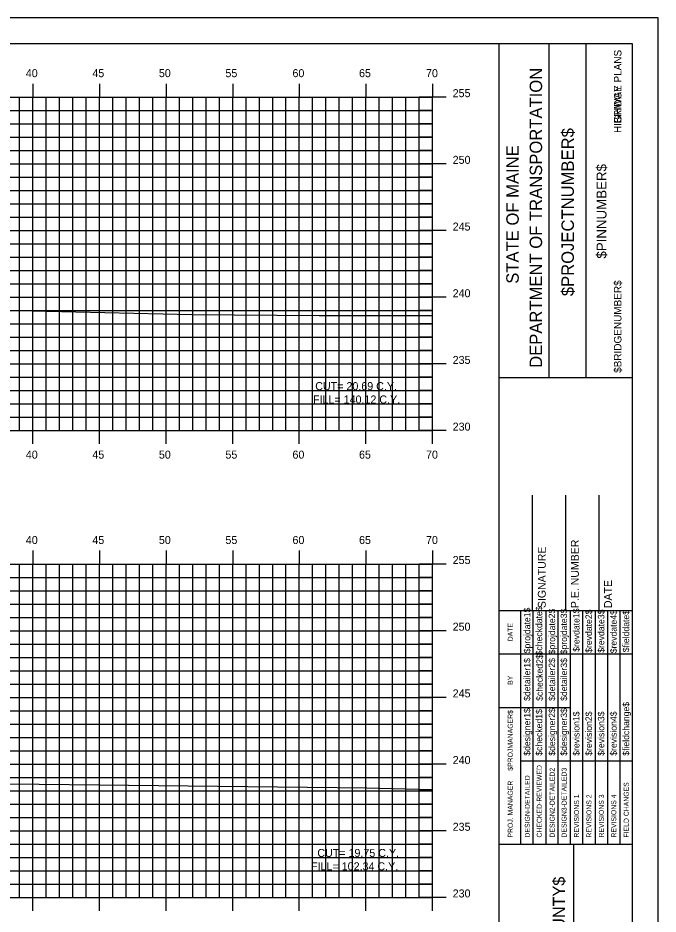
# Model space of a CAD drawing. Extents: x 1170543 to 1177585, y 609599 to 610623.
# Drawn here: x 1171847.9 to 1171895.9, y 609641.6 to 609708.8 of the extents above; entities that cross this region are included whole.
import ezdxf

# ---------------------------------------------------------------- set-up
doc = ezdxf.new("R2010")
doc.units = 0
for name, color, linetype in [('BORDER', 7, 'Continuous'), ('BRIDGE_TITLE', 7, 'Continuous'), ('D_Roadway_Centerline_Text', 7, 'Continuous'), ('H_V ANNOTATION', 7, 'Continuous'), ('HIGHWAY_TITLE', 7, 'Continuous'), ('MAJOR', 7, 'Continuous'), ('MINOR', 7, 'Continuous'), ('PLOT BOUNDARY', 7, 'Continuous'), ('S_Roadway_Centerline', 7, 'Continuous')]:
    doc.layers.add(name, color=color, linetype=linetype)

msp = doc.modelspace()

# ---------------------------------------------------------------- linework, layer by layer
at = {"layer": 'BORDER'}
for p, q in [((1171893.965, 609706.872), (1171733.965, 609706.872)), ((1171883.965, 609601.875), (1171883.965, 609706.875)), ((1171887.694, 609681.869), (1171887.694, 609706.869)), ((1171890.489, 609681.869), (1171890.489, 609706.869)), ((1171893.965, 609601.875), (1171893.965, 609706.875)), ((1171883.966, 609681.866), (1171893.965, 609681.866)), ((1171886.465, 609664.375), (1171886.465, 609673.023)), ((1171888.965, 609664.375), (1171888.965, 609673.023)), ((1171891.465, 609664.375), (1171891.465, 609673.023)), ((1171883.965, 609664.375), (1171893.965, 609664.375)), ((1171883.965, 609646.875), (1171893.965, 609646.875)), ((1171889.556, 609611.875), (1171889.556, 609646.875))]:
    msp.add_line(p, q, dxfattribs=at)
for points in [[(1171885.58, 609661.125), (1171885.58, 609664.375)], [(1171886.513, 609646.878), (1171886.513, 609664.375)], [(1171887.444, 609664.375), (1171887.444, 609646.878)], [(1171888.376, 609646.878), (1171888.376, 609664.375)], [(1171889.308, 609646.878), (1171889.308, 609664.375)], [(1171890.239, 609646.878), (1171890.239, 609664.375)], [(1171891.171, 609646.878), (1171891.171, 609664.375)], [(1171892.103, 609646.878), (1171892.103, 609664.375)], [(1171893.034, 609646.878), (1171893.034, 609664.375)], [(1171885.581, 609646.878), (1171885.581, 609663.669)], [(1171883.965, 609661.125), (1171893.965, 609661.125)], [(1171883.965, 609657.125), (1171885.581, 609657.125)], [(1171885.58, 609657.125), (1171889.307, 609657.125)], [(1171885.58, 609653.125), (1171893.965, 609653.125)]]:
    msp.add_lwpolyline(points, dxfattribs=at)
at = {"layer": 'MAJOR'}
for p, q in [((1171848.965, 609703.874), (1171848.965, 609702.872)), ((1171853.965, 609703.874), (1171853.965, 609702.872)), ((1171858.965, 609703.874), (1171858.965, 609702.872)), ((1171863.965, 609703.874), (1171863.965, 609702.872)), ((1171868.965, 609703.874), (1171868.965, 609702.872)), ((1171873.965, 609703.874), (1171873.965, 609702.872)), ((1171878.965, 609703.874), (1171878.965, 609702.872)), ((1171738.965, 609702.872), (1171878.965, 609702.872)), ((1171738.965, 609702.872), (1171878.965, 609702.872)), ((1171848.965, 609677.872), (1171848.965, 609702.872)), ((1171853.965, 609677.872), (1171853.965, 609702.872)), ((1171858.965, 609677.872), (1171858.965, 609702.872)), ((1171863.965, 609677.872), (1171863.965, 609702.872)), ((1171868.965, 609677.872), (1171868.965, 609702.872)), ((1171873.965, 609677.872), (1171873.965, 609702.872)), ((1171879.967, 609702.872), (1171877.963, 609702.872)), ((1171878.965, 609677.872), (1171878.965, 609702.872)), ((1171878.965, 609677.872), (1171878.965, 609702.872)), ((1171738.965, 609697.872), (1171878.965, 609697.872)), ((1171879.967, 609697.872), (1171877.963, 609697.872)), ((1171738.965, 609692.872), (1171878.965, 609692.872)), ((1171879.967, 609692.872), (1171877.963, 609692.872)), ((1171738.965, 609687.872), (1171878.965, 609687.872)), ((1171879.967, 609687.872), (1171877.963, 609687.872)), ((1171738.965, 609682.872), (1171878.965, 609682.872)), ((1171879.967, 609682.872), (1171877.963, 609682.872)), ((1171738.965, 609677.872), (1171878.965, 609677.872)), ((1171738.965, 609677.872), (1171878.965, 609677.872)), ((1171848.965, 609676.87), (1171848.965, 609677.872)), ((1171853.965, 609676.87), (1171853.965, 609677.872)), ((1171858.965, 609676.87), (1171858.965, 609677.872)), ((1171863.965, 609676.87), (1171863.965, 609677.872)), ((1171868.965, 609676.87), (1171868.965, 609677.872)), ((1171873.965, 609676.87), (1171873.965, 609677.872)), ((1171879.967, 609677.872), (1171877.963, 609677.872)), ((1171878.965, 609676.87), (1171878.965, 609677.872)), ((1171848.965, 609668.874), (1171848.965, 609667.872)), ((1171853.965, 609668.874), (1171853.965, 609667.872)), ((1171858.965, 609668.874), (1171858.965, 609667.872)), ((1171863.965, 609668.874), (1171863.965, 609667.872)), ((1171868.965, 609668.874), (1171868.965, 609667.872)), ((1171873.965, 609668.874), (1171873.965, 609667.872)), ((1171878.965, 609668.874), (1171878.965, 609667.872)), ((1171738.965, 609667.872), (1171878.965, 609667.872)), ((1171738.965, 609667.872), (1171878.965, 609667.872)), ((1171848.965, 609642.872), (1171848.965, 609667.872)), ((1171853.965, 609642.872), (1171853.965, 609667.872)), ((1171858.965, 609642.872), (1171858.965, 609667.872)), ((1171863.965, 609642.872), (1171863.965, 609667.872)), ((1171868.965, 609642.872), (1171868.965, 609667.872)), ((1171873.965, 609642.872), (1171873.965, 609667.872)), ((1171879.967, 609667.872), (1171877.963, 609667.872)), ((1171878.965, 609642.872), (1171878.965, 609667.872)), ((1171878.965, 609642.872), (1171878.965, 609667.872)), ((1171738.965, 609662.872), (1171878.965, 609662.872)), ((1171879.967, 609662.872), (1171877.963, 609662.872)), ((1171738.965, 609657.872), (1171878.965, 609657.872)), ((1171879.967, 609657.872), (1171877.963, 609657.872)), ((1171738.965, 609652.872), (1171878.965, 609652.872)), ((1171879.967, 609652.872), (1171877.963, 609652.872)), ((1171738.965, 609647.872), (1171878.965, 609647.872)), ((1171879.967, 609647.872), (1171877.963, 609647.872)), ((1171738.965, 609642.872), (1171878.965, 609642.872)), ((1171738.965, 609642.872), (1171878.965, 609642.872)), ((1171848.965, 609641.87), (1171848.965, 609642.872)), ((1171853.965, 609641.87), (1171853.965, 609642.872)), ((1171858.965, 609641.87), (1171858.965, 609642.872)), ((1171863.965, 609641.87), (1171863.965, 609642.872)), ((1171868.965, 609641.87), (1171868.965, 609642.872)), ((1171873.965, 609641.87), (1171873.965, 609642.872)), ((1171879.967, 609642.872), (1171877.963, 609642.872)), ((1171878.965, 609641.87), (1171878.965, 609642.872))]:
    msp.add_line(p, q, dxfattribs=at)
at = {"layer": 'MINOR'}
for p, q in [((1171847.965, 609677.872), (1171847.965, 609702.872)), ((1171849.965, 609677.872), (1171849.965, 609702.872)), ((1171850.965, 609677.872), (1171850.965, 609702.872)), ((1171851.965, 609677.872), (1171851.965, 609702.872)), ((1171852.965, 609677.872), (1171852.965, 609702.872)), ((1171854.965, 609677.872), (1171854.965, 609702.872)), ((1171855.965, 609677.872), (1171855.965, 609702.872)), ((1171856.965, 609677.872), (1171856.965, 609702.872)), ((1171857.965, 609677.872), (1171857.965, 609702.872)), ((1171859.965, 609677.872), (1171859.965, 609702.872)), ((1171860.965, 609677.872), (1171860.965, 609702.872)), ((1171861.965, 609677.872), (1171861.965, 609702.872)), ((1171862.965, 609677.872), (1171862.965, 609702.872)), ((1171864.965, 609677.872), (1171864.965, 609702.872)), ((1171865.965, 609677.872), (1171865.965, 609702.872)), ((1171866.965, 609677.872), (1171866.965, 609702.872)), ((1171867.965, 609677.872), (1171867.965, 609702.872)), ((1171869.965, 609677.872), (1171869.965, 609702.872)), ((1171870.965, 609677.872), (1171870.965, 609702.872)), ((1171871.965, 609677.872), (1171871.965, 609702.872)), ((1171872.965, 609677.872), (1171872.965, 609702.872)), ((1171874.965, 609677.872), (1171874.965, 609702.872)), ((1171875.965, 609677.872), (1171875.965, 609702.872)), ((1171876.965, 609677.872), (1171876.965, 609702.872)), ((1171877.965, 609677.872), (1171877.965, 609702.872)), ((1171738.965, 609701.872), (1171878.965, 609701.872)), ((1171878.965, 609701.872), (1171877.963, 609701.872)), ((1171738.965, 609700.872), (1171878.965, 609700.872)), ((1171878.965, 609700.872), (1171877.963, 609700.872)), ((1171738.965, 609699.872), (1171878.965, 609699.872)), ((1171878.965, 609699.872), (1171877.963, 609699.872)), ((1171738.965, 609698.872), (1171878.965, 609698.872)), ((1171878.965, 609698.872), (1171877.963, 609698.872)), ((1171738.965, 609696.872), (1171878.965, 609696.872)), ((1171878.965, 609696.872), (1171877.963, 609696.872)), ((1171738.965, 609695.872), (1171878.965, 609695.872)), ((1171878.965, 609695.872), (1171877.963, 609695.872)), ((1171738.965, 609694.872), (1171878.965, 609694.872)), ((1171878.965, 609694.872), (1171877.963, 609694.872)), ((1171738.965, 609693.872), (1171878.965, 609693.872)), ((1171878.965, 609693.872), (1171877.963, 609693.872)), ((1171738.965, 609691.872), (1171878.965, 609691.872)), ((1171878.965, 609691.872), (1171877.963, 609691.872)), ((1171738.965, 609690.872), (1171878.965, 609690.872)), ((1171878.965, 609690.872), (1171877.963, 609690.872)), ((1171738.965, 609689.872), (1171878.965, 609689.872)), ((1171878.965, 609689.872), (1171877.963, 609689.872)), ((1171738.965, 609688.872), (1171878.965, 609688.872)), ((1171878.965, 609688.872), (1171877.963, 609688.872)), ((1171738.965, 609686.872), (1171878.965, 609686.872)), ((1171878.965, 609686.872), (1171877.963, 609686.872)), ((1171738.965, 609685.872), (1171878.965, 609685.872)), ((1171878.965, 609685.872), (1171877.963, 609685.872)), ((1171738.965, 609684.872), (1171878.965, 609684.872)), ((1171878.965, 609684.872), (1171877.963, 609684.872)), ((1171738.965, 609683.872), (1171878.965, 609683.872)), ((1171878.965, 609683.872), (1171877.963, 609683.872)), ((1171738.965, 609681.872), (1171878.965, 609681.872)), ((1171878.965, 609681.872), (1171877.963, 609681.872)), ((1171738.965, 609680.872), (1171878.965, 609680.872)), ((1171878.965, 609680.872), (1171877.963, 609680.872)), ((1171738.965, 609679.872), (1171878.965, 609679.872)), ((1171878.965, 609679.872), (1171877.963, 609679.872)), ((1171738.965, 609678.872), (1171878.965, 609678.872)), ((1171878.965, 609678.872), (1171877.963, 609678.872)), ((1171847.965, 609642.872), (1171847.965, 609667.872)), ((1171849.965, 609642.872), (1171849.965, 609667.872)), ((1171850.965, 609642.872), (1171850.965, 609667.872)), ((1171851.965, 609642.872), (1171851.965, 609667.872)), ((1171852.965, 609642.872), (1171852.965, 609667.872)), ((1171854.965, 609642.872), (1171854.965, 609667.872)), ((1171855.965, 609642.872), (1171855.965, 609667.872)), ((1171856.965, 609642.872), (1171856.965, 609667.872)), ((1171857.965, 609642.872), (1171857.965, 609667.872)), ((1171859.965, 609642.872), (1171859.965, 609667.872)), ((1171860.965, 609642.872), (1171860.965, 609667.872)), ((1171861.965, 609642.872), (1171861.965, 609667.872)), ((1171862.965, 609642.872), (1171862.965, 609667.872)), ((1171864.965, 609642.872), (1171864.965, 609667.872)), ((1171865.965, 609642.872), (1171865.965, 609667.872)), ((1171866.965, 609642.872), (1171866.965, 609667.872)), ((1171867.965, 609642.872), (1171867.965, 609667.872)), ((1171869.965, 609642.872), (1171869.965, 609667.872)), ((1171870.965, 609642.872), (1171870.965, 609667.872)), ((1171871.965, 609642.872), (1171871.965, 609667.872)), ((1171872.965, 609642.872), (1171872.965, 609667.872)), ((1171874.965, 609642.872), (1171874.965, 609667.872)), ((1171875.965, 609642.872), (1171875.965, 609667.872)), ((1171876.965, 609642.872), (1171876.965, 609667.872)), ((1171877.965, 609642.872), (1171877.965, 609667.872)), ((1171738.965, 609666.872), (1171878.965, 609666.872)), ((1171878.965, 609666.872), (1171877.963, 609666.872)), ((1171738.965, 609665.872), (1171878.965, 609665.872)), ((1171878.965, 609665.872), (1171877.963, 609665.872)), ((1171738.965, 609664.872), (1171878.965, 609664.872)), ((1171878.965, 609664.872), (1171877.963, 609664.872)), ((1171738.965, 609663.872), (1171878.965, 609663.872)), ((1171878.965, 609663.872), (1171877.963, 609663.872)), ((1171738.965, 609661.872), (1171878.965, 609661.872)), ((1171878.965, 609661.872), (1171877.963, 609661.872)), ((1171738.965, 609660.872), (1171878.965, 609660.872)), ((1171878.965, 609660.872), (1171877.963, 609660.872)), ((1171738.965, 609659.872), (1171878.965, 609659.872)), ((1171878.965, 609659.872), (1171877.963, 609659.872)), ((1171738.965, 609658.872), (1171878.965, 609658.872)), ((1171878.965, 609658.872), (1171877.963, 609658.872)), ((1171738.965, 609656.872), (1171878.965, 609656.872)), ((1171878.965, 609656.872), (1171877.963, 609656.872)), ((1171738.965, 609655.872), (1171878.965, 609655.872)), ((1171878.965, 609655.872), (1171877.963, 609655.872)), ((1171738.965, 609654.872), (1171878.965, 609654.872)), ((1171878.965, 609654.872), (1171877.963, 609654.872)), ((1171738.965, 609653.872), (1171878.965, 609653.872)), ((1171878.965, 609653.872), (1171877.963, 609653.872)), ((1171738.965, 609651.872), (1171878.965, 609651.872)), ((1171878.965, 609651.872), (1171877.963, 609651.872)), ((1171738.965, 609650.872), (1171878.965, 609650.872)), ((1171878.965, 609650.872), (1171877.963, 609650.872)), ((1171738.965, 609649.872), (1171878.965, 609649.872)), ((1171878.965, 609649.872), (1171877.963, 609649.872)), ((1171738.965, 609648.872), (1171878.965, 609648.872)), ((1171878.965, 609648.872), (1171877.963, 609648.872)), ((1171738.965, 609646.872), (1171878.965, 609646.872)), ((1171878.965, 609646.872), (1171877.963, 609646.872)), ((1171738.965, 609645.872), (1171878.965, 609645.872)), ((1171878.965, 609645.872), (1171877.963, 609645.872)), ((1171738.965, 609644.872), (1171878.965, 609644.872)), ((1171878.965, 609644.872), (1171877.963, 609644.872)), ((1171738.965, 609643.872), (1171878.965, 609643.872)), ((1171878.965, 609643.872), (1171877.963, 609643.872))]:
    msp.add_line(p, q, dxfattribs=at)
at = {"layer": 'PLOT BOUNDARY'}
msp.add_lwpolyline([(1171725.872, 609598.813), (1171895.872, 609598.813), (1171895.872, 609708.813), (1171725.872, 609708.813)], close=True, dxfattribs=at)
at = {"layer": 'S_Roadway_Centerline'}
for points in [[(1171797.809, 609695.141), (1171800.141, 609695.049), (1171802.825, 609694.943), (1171802.914, 609694.939), (1171804.919, 609694.838), (1171805.483, 609694.683), (1171805.969, 609694.559), (1171806.947, 609694.327), (1171811.706, 609692.954), (1171831.043, 609687.802), (1171837.359, 609687.179), (1171839.116, 609687.068), (1171860.907, 609686.59), (1171870.446, 609686.498), (1171878.328, 609686.508), (1171878.965, 609686.493)], [(1171796.627, 609659.776), (1171800.213, 609659.677), (1171801.64, 609659.637), (1171801.751, 609659.633), (1171806.653, 609659.445), (1171808.747, 609659.357), (1171808.797, 609659.355), (1171808.813, 609659.352), (1171809.672, 609659.174), (1171809.725, 609659.162), (1171810.802, 609658.916), (1171830.482, 609653.54), (1171834.936, 609652.352), (1171840.812, 609651.604), (1171841.988, 609651.488), (1171847.237, 609651.379), (1171874.016, 609651.082), (1171878.965, 609650.962)]]:
    msp.add_lwpolyline(points, dxfattribs=at)

# ---------------------------------------------------------------- texts
at = {"layer": 'BORDER'}
for s, height, p in [('DEPARTMENT OF TRANSPORTATION', 0.93176, (1171887.172, 609682.578)), ('$PROJECTNUMBER$', 0.93176, (1171889.557, 609687.951)), ('STATE OF MAINE', 0.93176, (1171885.42, 609688.884)), ('$PINNUMBER$', 0.74527, (1171892.002, 609690.769)), ('SIGNATURE', 0.5906, (1171887.446, 609664.567)), ('P.E. NUMBER', 0.59055, (1171889.926, 609664.567)), ('DATE', 0.5906, (1171892.406, 609664.567)), ('$projdate1$', 0.48455, (1171886.288, 609661.176)), ('$checkdate$', 0.48455, (1171887.182, 609661.018)), ('$projdate2$', 0.48455, (1171888.151, 609661.097)), ('$projdate3$', 0.48455, (1171889.046, 609661.097)), ('$revdate1$', 0.4845, (1171889.977, 609661.294)), ('$revdate2$', 0.4845, (1171890.909, 609661.215)), ('$revdate3$', 0.4845, (1171891.841, 609661.215)), ('$revdate4$', 0.4845, (1171892.773, 609661.176)), ('$fielddate$', 0.48455, (1171893.704, 609661.254)), ('DATE', 0.3714, (1171884.969, 609662.081)), ('$checked2$', 0.4845, (1171887.22, 609657.61)), ('$detailer1$', 0.48455, (1171886.288, 609657.61)), ('$detailer2$', 0.48455, (1171888.151, 609657.61)), ('$detailer3$', 0.48455, (1171889.046, 609657.61)), ('BY', 0.3714, (1171884.969, 609658.81)), ('$designer1$', 0.48455, (1171886.288, 609653.498)), ('$designer2$', 0.48455, (1171888.151, 609653.498)), ('$designer3$', 0.48455, (1171889.046, 609653.498)), ('$fieldchange$', 0.48455, (1171893.704, 609653.498)), ('$PROJMANAGER$', 0.37275, (1171884.969, 609652.37)), ('$checked1$', 0.4845, (1171887.182, 609653.498)), ('$revision1$', 0.48455, (1171889.977, 609653.498)), ('$revision2$', 0.48455, (1171890.909, 609653.498)), ('$revision3$', 0.48455, (1171891.841, 609653.498)), ('$revision4$', 0.48455, (1171892.773, 609653.498)), ('CHECKED-REVIEWED', 0.37275, (1171887.146, 609647.363)), ('DESIGN2-DETAILED2', 0.37275, (1171888.115, 609647.363)), ('DESIGN3-DETAILED3', 0.37275, (1171889.009, 609647.363)), ('DESIGN-DETAILED', 0.37275, (1171886.252, 609647.363)), ('PROJ. MANAGER', 0.37275, (1171884.969, 609647.363)), ('FIELD CHANGES', 0.37275, (1171893.668, 609647.363)), ('REVISIONS 1', 0.37275, (1171889.941, 609647.363)), ('REVISIONS 2', 0.37275, (1171890.873, 609647.363)), ('REVISIONS 3', 0.37275, (1171891.804, 609647.363)), ('REVISIONS 4', 0.37275, (1171892.736, 609647.363))]:
    msp.add_text(s, height=height, rotation=90, dxfattribs=at).set_placement(p)
at = {"layer": 'BRIDGE_TITLE'}
for s, height, p in [('BRIDGE PLANS', 0.55901, (1171893.123, 609700.897)), ('$BRIDGENUMBER$', 0.55901, (1171893.123, 609682.203)), ('$COUNTY$', 0.9072, (1171888.885, 609637.954))]:
    msp.add_text(s, height=height, rotation=90, dxfattribs=at).set_placement(p)
at = {"layer": 'D_Roadway_Centerline_Text'}
for s, p in [('CUT= 20.69 C.Y.', (1171870.158, 609680.908)), ('FILL= 140.12 C.Y.', (1171869.992, 609679.906)), ('CUT= 19.75 C.Y.', (1171870.313, 609645.908)), ('FILL= 102.34 C.Y.', (1171869.848, 609644.906))]:
    msp.add_text(s, height=0.6, dxfattribs=at).set_placement(p)
at = {"layer": 'H_V ANNOTATION'}
for s, p in [('40', (1171848.451, 609704.372)), ('45', (1171853.443, 609704.372)), ('50', (1171858.43, 609704.372)), ('55', (1171863.422, 609704.372)), ('60', (1171868.451, 609704.372)), ('65', (1171873.443, 609704.372)), ('70', (1171878.467, 609704.372)), ('255', (1171880.465, 609702.872)), ('250', (1171880.465, 609697.872)), ('245', (1171880.465, 609692.872)), ('240', (1171880.465, 609687.872)), ('235', (1171880.465, 609682.872)), ('230', (1171880.465, 609677.872)), ('40', (1171848.451, 609675.772)), ('45', (1171853.443, 609675.772)), ('50', (1171858.43, 609675.772)), ('55', (1171863.422, 609675.772)), ('60', (1171868.451, 609675.772)), ('65', (1171873.443, 609675.772)), ('70', (1171878.467, 609675.772)), ('40', (1171848.451, 609669.372)), ('45', (1171853.443, 609669.372)), ('50', (1171858.43, 609669.372)), ('55', (1171863.422, 609669.372)), ('60', (1171868.451, 609669.372)), ('65', (1171873.443, 609669.372)), ('70', (1171878.467, 609669.372)), ('255', (1171880.465, 609667.872)), ('250', (1171880.465, 609662.872)), ('245', (1171880.465, 609657.872)), ('240', (1171880.465, 609652.872)), ('235', (1171880.465, 609647.872)), ('230', (1171880.465, 609642.872))]:
    msp.add_text(s, height=0.6, dxfattribs=at).set_placement(p)
at = {"layer": 'HIGHWAY_TITLE'}
msp.add_text('HIGHWAY PLANS', height=0.55901, rotation=90, dxfattribs=at).set_placement((1171893.123, 609700.188))

doc.saveas('drawing.dxf')
